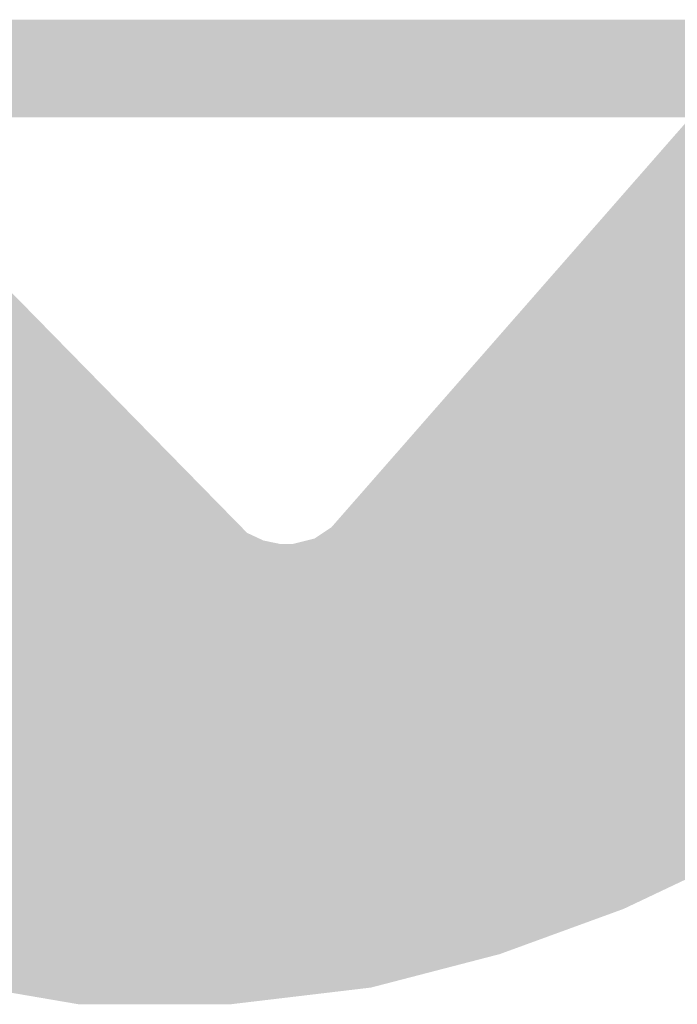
# Model space of a CAD drawing. Extents: x -2 to 113, y -136 to 16.
# Tile 319 of 541: x 11.63 to 12.73, y 11.86 to 13.51. Entities that reach past the tile are written whole.
import ezdxf

# ---------------------------------------------------------------- set-up
doc = ezdxf.new("R2010")
doc.units = 0
doc.header["$MEASUREMENT"] = 0
doc.linetypes.add('SOLID', pattern=[0])
doc.layers.get('0').update_dxf_attribs({"linetype": 'SOLID'})
for name, color, linetype in [('1', 7, 'SOLID'), ('10', 7, 'SOLID'), ('11', 7, 'SOLID'), ('12', 7, 'SOLID'), ('13', 7, 'SOLID'), ('14', 7, 'SOLID'), ('15', 7, 'SOLID'), ('16', 7, 'SOLID'), ('17', 7, 'SOLID'), ('18', 7, 'SOLID'), ('19', 7, 'SOLID'), ('2', 7, 'SOLID'), ('20', 7, 'SOLID'), ('21', 7, 'SOLID'), ('22', 7, 'SOLID'), ('23', 7, 'SOLID'), ('24', 7, 'SOLID'), ('25', 7, 'SOLID'), ('26', 7, 'SOLID'), ('27', 7, 'SOLID'), ('28', 7, 'SOLID'), ('29', 7, 'SOLID'), ('3', 7, 'SOLID'), ('30', 7, 'SOLID'), ('31', 7, 'SOLID'), ('32', 7, 'SOLID'), ('33', 7, 'SOLID'), ('34', 7, 'SOLID'), ('35', 7, 'SOLID'), ('36', 7, 'SOLID'), ('37', 7, 'SOLID'), ('38', 7, 'SOLID'), ('39', 7, 'SOLID'), ('4', 7, 'SOLID'), ('40', 7, 'SOLID'), ('41', 7, 'SOLID'), ('42', 7, 'SOLID'), ('43', 7, 'SOLID'), ('44', 7, 'SOLID'), ('45', 7, 'SOLID'), ('46', 7, 'SOLID'), ('47', 7, 'SOLID'), ('48', 7, 'SOLID'), ('49', 7, 'SOLID'), ('5', 7, 'SOLID'), ('50', 7, 'SOLID'), ('51', 7, 'SOLID'), ('52', 7, 'SOLID'), ('53', 7, 'SOLID'), ('54', 7, 'SOLID'), ('55', 7, 'SOLID'), ('56', 7, 'SOLID'), ('57', 7, 'SOLID'), ('58', 7, 'SOLID'), ('59', 7, 'SOLID'), ('6', 7, 'SOLID'), ('60', 7, 'SOLID'), ('61', 7, 'SOLID'), ('62', 7, 'SOLID'), ('63', 7, 'SOLID'), ('64', 7, 'SOLID'), ('65', 7, 'SOLID'), ('66', 7, 'SOLID'), ('67', 7, 'SOLID'), ('68', 7, 'SOLID'), ('7', 7, 'SOLID'), ('8', 7, 'SOLID'), ('9', 7, 'SOLID')]:
    doc.layers.add(name, color=color, linetype=linetype)

# ---------------------------------------------------------------- blocks, each defined once
blk = doc.blocks.new('DGRFC_SCDOT')
at = {"color": 7}
for points in [[(4327.413, 882.5), (4301.317, 795), (4327.413, 882.5), (6153.817, 795)], [(6231.317, 882.5), (4327.413, 882.5), (6231.317, 882.5), (6153.817, 795)], [(6153.817, 795), (5831.817, 427.5), (6153.817, 795), (6471.317, 357)], [(5756.317, 422.5), (5505.798, 678), (5756.317, 422.5), (5459.317, 25)], [(5831.817, 427.5), (5816.817, 417.5), (5831.817, 427.5), (5741.317, 0)], [(5831.817, 427.5), (5741.317, 0), (5831.817, 427.5), (6199.317, 135.5)], [(5831.817, 427.5), (6199.317, 135.5), (5831.817, 427.5), (6471.317, 357)], [(5756.317, 422.5), (5459.317, 25), (5756.317, 422.5), (5741.317, 0)], [(5771.008, 415.662), (5756.317, 422.5), (5771.008, 415.662), (5741.317, 0)], [(5816.817, 417.5), (5796.817, 412.5), (5816.817, 417.5), (5741.317, 0)], [(5786.317, 412.5), (5771.008, 415.662), (5786.317, 412.5), (5741.317, 0)], [(5796.817, 412.5), (5786.317, 412.5), (5796.817, 412.5), (5741.317, 0)], [(5741.317, 0), (5982.817, 45), (5741.317, 0), (6199.317, 135.5)], [(5982.817, 45), (6093.817, 85.5), (5982.817, 45), (6199.317, 135.5)], [(5741.317, 0), (5867.317, 15), (5741.317, 0), (5982.817, 45)], [(5459.317, 25), (5605.317, 0), (5459.317, 25), (5741.317, 0)]]:
    blk.add_solid(points, dxfattribs=at)

msp = doc.modelspace()

# ---------------------------------------------------------------- block references
at = {"xscale": 0.001868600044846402, "yscale": 0.001868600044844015, "zscale": 14.70588235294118}
msp.add_blockref('DGRFC_SCDOT', (1.2531, 11.8615), dxfattribs=at)
at = {"layer": '1', "xscale": 0.001868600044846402, "yscale": 0.001868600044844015, "zscale": 14.70588235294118}
msp.add_blockref('DGRFC_SCDOT', (1.2531, 11.8615), dxfattribs=at)
at = {"layer": '10', "xscale": 0.001868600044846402, "yscale": 0.001868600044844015, "zscale": 14.70588235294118}
msp.add_blockref('DGRFC_SCDOT', (1.2531, 11.8615), dxfattribs=at)
at = {"layer": '11', "xscale": 0.001868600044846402, "yscale": 0.001868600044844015, "zscale": 14.70588235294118}
msp.add_blockref('DGRFC_SCDOT', (1.2531, 11.8615), dxfattribs=at)
at = {"layer": '12', "xscale": 0.001868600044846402, "yscale": 0.001868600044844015, "zscale": 14.70588235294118}
msp.add_blockref('DGRFC_SCDOT', (1.2531, 11.8615), dxfattribs=at)
at = {"layer": '13', "xscale": 0.001868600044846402, "yscale": 0.001868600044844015, "zscale": 14.70588235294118}
msp.add_blockref('DGRFC_SCDOT', (1.2531, 11.8615), dxfattribs=at)
at = {"layer": '14', "xscale": 0.001868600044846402, "yscale": 0.001868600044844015, "zscale": 14.70588235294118}
msp.add_blockref('DGRFC_SCDOT', (1.2531, 11.8615), dxfattribs=at)
at = {"layer": '15', "xscale": 0.001868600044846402, "yscale": 0.001868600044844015, "zscale": 14.70588235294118}
msp.add_blockref('DGRFC_SCDOT', (1.2531, 11.8615), dxfattribs=at)
at = {"layer": '16', "xscale": 0.001868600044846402, "yscale": 0.001868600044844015, "zscale": 14.70588235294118}
msp.add_blockref('DGRFC_SCDOT', (1.2531, 11.8615), dxfattribs=at)
at = {"layer": '17', "xscale": 0.001868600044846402, "yscale": 0.001868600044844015, "zscale": 14.70588235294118}
msp.add_blockref('DGRFC_SCDOT', (1.2531, 11.8615), dxfattribs=at)
at = {"layer": '18', "xscale": 0.001868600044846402, "yscale": 0.001868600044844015, "zscale": 14.70588235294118}
msp.add_blockref('DGRFC_SCDOT', (1.2531, 11.8615), dxfattribs=at)
at = {"layer": '19', "xscale": 0.001868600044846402, "yscale": 0.001868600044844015, "zscale": 14.70588235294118}
msp.add_blockref('DGRFC_SCDOT', (1.2531, 11.8615), dxfattribs=at)
at = {"layer": '2', "xscale": 0.001868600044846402, "yscale": 0.001868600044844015, "zscale": 14.70588235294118}
msp.add_blockref('DGRFC_SCDOT', (1.2531, 11.8615), dxfattribs=at)
at = {"layer": '20', "xscale": 0.001868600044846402, "yscale": 0.001868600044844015, "zscale": 14.70588235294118}
msp.add_blockref('DGRFC_SCDOT', (1.2531, 11.8615), dxfattribs=at)
at = {"layer": '21', "xscale": 0.001868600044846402, "yscale": 0.001868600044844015, "zscale": 14.70588235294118}
msp.add_blockref('DGRFC_SCDOT', (1.2531, 11.8615), dxfattribs=at)
at = {"layer": '22', "xscale": 0.001868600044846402, "yscale": 0.001868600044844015, "zscale": 14.70588235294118}
msp.add_blockref('DGRFC_SCDOT', (1.2531, 11.8615), dxfattribs=at)
at = {"layer": '23', "xscale": 0.001868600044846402, "yscale": 0.001868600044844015, "zscale": 14.70588235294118}
msp.add_blockref('DGRFC_SCDOT', (1.2531, 11.8615), dxfattribs=at)
at = {"layer": '24', "xscale": 0.001868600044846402, "yscale": 0.001868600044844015, "zscale": 14.70588235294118}
msp.add_blockref('DGRFC_SCDOT', (1.2531, 11.8615), dxfattribs=at)
at = {"layer": '25', "xscale": 0.001868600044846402, "yscale": 0.001868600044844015, "zscale": 14.70588235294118}
msp.add_blockref('DGRFC_SCDOT', (1.2531, 11.8615), dxfattribs=at)
at = {"layer": '26', "xscale": 0.001868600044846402, "yscale": 0.001868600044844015, "zscale": 14.70588235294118}
msp.add_blockref('DGRFC_SCDOT', (1.2531, 11.8615), dxfattribs=at)
at = {"layer": '27', "xscale": 0.001868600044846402, "yscale": 0.001868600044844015, "zscale": 14.70588235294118}
msp.add_blockref('DGRFC_SCDOT', (1.2531, 11.8615), dxfattribs=at)
at = {"layer": '28', "xscale": 0.001868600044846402, "yscale": 0.001868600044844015, "zscale": 14.70588235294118}
msp.add_blockref('DGRFC_SCDOT', (1.2531, 11.8615), dxfattribs=at)
at = {"layer": '29', "xscale": 0.001868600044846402, "yscale": 0.001868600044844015, "zscale": 14.70588235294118}
msp.add_blockref('DGRFC_SCDOT', (1.2531, 11.8615), dxfattribs=at)
at = {"layer": '3', "xscale": 0.001868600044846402, "yscale": 0.001868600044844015, "zscale": 14.70588235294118}
msp.add_blockref('DGRFC_SCDOT', (1.2531, 11.8615), dxfattribs=at)
at = {"layer": '30', "xscale": 0.001868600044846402, "yscale": 0.001868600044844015, "zscale": 14.70588235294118}
msp.add_blockref('DGRFC_SCDOT', (1.2531, 11.8615), dxfattribs=at)
at = {"layer": '31', "xscale": 0.001868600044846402, "yscale": 0.001868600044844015, "zscale": 14.70588235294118}
msp.add_blockref('DGRFC_SCDOT', (1.2531, 11.8615), dxfattribs=at)
at = {"layer": '32', "xscale": 0.001868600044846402, "yscale": 0.001868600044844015, "zscale": 14.70588235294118}
msp.add_blockref('DGRFC_SCDOT', (1.2531, 11.8615), dxfattribs=at)
at = {"layer": '33', "xscale": 0.001868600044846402, "yscale": 0.001868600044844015, "zscale": 14.70588235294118}
msp.add_blockref('DGRFC_SCDOT', (1.2531, 11.8615), dxfattribs=at)
at = {"layer": '34', "xscale": 0.001868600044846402, "yscale": 0.001868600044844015, "zscale": 14.70588235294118}
msp.add_blockref('DGRFC_SCDOT', (1.2531, 11.8615), dxfattribs=at)
at = {"layer": '35', "xscale": 0.001868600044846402, "yscale": 0.001868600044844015, "zscale": 14.70588235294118}
msp.add_blockref('DGRFC_SCDOT', (1.2531, 11.8615), dxfattribs=at)
at = {"layer": '36', "xscale": 0.001868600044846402, "yscale": 0.001868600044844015, "zscale": 14.70588235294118}
msp.add_blockref('DGRFC_SCDOT', (1.2531, 11.8615), dxfattribs=at)
at = {"layer": '37', "xscale": 0.001868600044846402, "yscale": 0.001868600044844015, "zscale": 14.70588235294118}
msp.add_blockref('DGRFC_SCDOT', (1.2531, 11.8615), dxfattribs=at)
at = {"layer": '38', "xscale": 0.001868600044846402, "yscale": 0.001868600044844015, "zscale": 14.70588235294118}
msp.add_blockref('DGRFC_SCDOT', (1.2531, 11.8615), dxfattribs=at)
at = {"layer": '39', "xscale": 0.001868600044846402, "yscale": 0.001868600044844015, "zscale": 14.70588235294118}
msp.add_blockref('DGRFC_SCDOT', (1.2531, 11.8615), dxfattribs=at)
at = {"layer": '4', "xscale": 0.001868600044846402, "yscale": 0.001868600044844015, "zscale": 14.70588235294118}
msp.add_blockref('DGRFC_SCDOT', (1.2531, 11.8615), dxfattribs=at)
at = {"layer": '40', "xscale": 0.001868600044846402, "yscale": 0.001868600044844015, "zscale": 14.70588235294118}
msp.add_blockref('DGRFC_SCDOT', (1.2531, 11.8615), dxfattribs=at)
at = {"layer": '41', "xscale": 0.001868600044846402, "yscale": 0.001868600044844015, "zscale": 14.70588235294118}
msp.add_blockref('DGRFC_SCDOT', (1.2531, 11.8615), dxfattribs=at)
at = {"layer": '42', "xscale": 0.001868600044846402, "yscale": 0.001868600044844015, "zscale": 14.70588235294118}
msp.add_blockref('DGRFC_SCDOT', (1.2531, 11.8615), dxfattribs=at)
at = {"layer": '43', "xscale": 0.001868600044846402, "yscale": 0.001868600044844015, "zscale": 14.70588235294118}
msp.add_blockref('DGRFC_SCDOT', (1.2531, 11.8615), dxfattribs=at)
at = {"layer": '44', "xscale": 0.001868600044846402, "yscale": 0.001868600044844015, "zscale": 14.70588235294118}
msp.add_blockref('DGRFC_SCDOT', (1.2531, 11.8615), dxfattribs=at)
at = {"layer": '45', "xscale": 0.001868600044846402, "yscale": 0.001868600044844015, "zscale": 14.70588235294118}
msp.add_blockref('DGRFC_SCDOT', (1.2531, 11.8615), dxfattribs=at)
at = {"layer": '46', "xscale": 0.001868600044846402, "yscale": 0.001868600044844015, "zscale": 14.70588235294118}
msp.add_blockref('DGRFC_SCDOT', (1.2531, 11.8615), dxfattribs=at)
at = {"layer": '47', "xscale": 0.001868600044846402, "yscale": 0.001868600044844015, "zscale": 14.70588235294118}
msp.add_blockref('DGRFC_SCDOT', (1.2531, 11.8615), dxfattribs=at)
at = {"layer": '48', "xscale": 0.001868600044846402, "yscale": 0.001868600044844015, "zscale": 14.70588235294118}
msp.add_blockref('DGRFC_SCDOT', (1.2531, 11.8615), dxfattribs=at)
at = {"layer": '49', "xscale": 0.001868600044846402, "yscale": 0.001868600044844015, "zscale": 14.70588235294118}
msp.add_blockref('DGRFC_SCDOT', (1.2531, 11.8615), dxfattribs=at)
at = {"layer": '5', "xscale": 0.001868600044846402, "yscale": 0.001868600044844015, "zscale": 14.70588235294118}
msp.add_blockref('DGRFC_SCDOT', (1.2531, 11.8615), dxfattribs=at)
at = {"layer": '50', "xscale": 0.001868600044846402, "yscale": 0.001868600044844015, "zscale": 14.70588235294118}
msp.add_blockref('DGRFC_SCDOT', (1.2531, 11.8615), dxfattribs=at)
at = {"layer": '51', "xscale": 0.001868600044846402, "yscale": 0.001868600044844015, "zscale": 14.70588235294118}
msp.add_blockref('DGRFC_SCDOT', (1.2531, 11.8615), dxfattribs=at)
at = {"layer": '52', "xscale": 0.001868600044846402, "yscale": 0.001868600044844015, "zscale": 14.70588235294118}
msp.add_blockref('DGRFC_SCDOT', (1.2531, 11.8615), dxfattribs=at)
at = {"layer": '53', "xscale": 0.001868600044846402, "yscale": 0.001868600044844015, "zscale": 14.70588235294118}
msp.add_blockref('DGRFC_SCDOT', (1.2531, 11.8615), dxfattribs=at)
at = {"layer": '54', "xscale": 0.001868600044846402, "yscale": 0.001868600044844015, "zscale": 14.70588235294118}
msp.add_blockref('DGRFC_SCDOT', (1.2531, 11.8615), dxfattribs=at)
at = {"layer": '55', "xscale": 0.001868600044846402, "yscale": 0.001868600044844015, "zscale": 14.70588235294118}
msp.add_blockref('DGRFC_SCDOT', (1.2531, 11.8615), dxfattribs=at)
at = {"layer": '56', "xscale": 0.001868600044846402, "yscale": 0.001868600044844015, "zscale": 14.70588235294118}
msp.add_blockref('DGRFC_SCDOT', (1.2531, 11.8615), dxfattribs=at)
at = {"layer": '57', "xscale": 0.001868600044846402, "yscale": 0.001868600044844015, "zscale": 14.70588235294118}
msp.add_blockref('DGRFC_SCDOT', (1.2531, 11.8615), dxfattribs=at)
at = {"layer": '58', "xscale": 0.001868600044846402, "yscale": 0.001868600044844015, "zscale": 14.70588235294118}
msp.add_blockref('DGRFC_SCDOT', (1.2531, 11.8615), dxfattribs=at)
at = {"layer": '59', "xscale": 0.001868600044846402, "yscale": 0.001868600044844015, "zscale": 14.70588235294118}
msp.add_blockref('DGRFC_SCDOT', (1.2531, 11.8615), dxfattribs=at)
at = {"layer": '6', "xscale": 0.001868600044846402, "yscale": 0.001868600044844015, "zscale": 14.70588235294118}
msp.add_blockref('DGRFC_SCDOT', (1.2531, 11.8615), dxfattribs=at)
at = {"layer": '60', "xscale": 0.001868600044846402, "yscale": 0.001868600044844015, "zscale": 14.70588235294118}
msp.add_blockref('DGRFC_SCDOT', (1.2531, 11.8615), dxfattribs=at)
at = {"layer": '61', "xscale": 0.001868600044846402, "yscale": 0.001868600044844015, "zscale": 14.70588235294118}
msp.add_blockref('DGRFC_SCDOT', (1.2531, 11.8615), dxfattribs=at)
at = {"layer": '62', "xscale": 0.001868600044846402, "yscale": 0.001868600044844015, "zscale": 14.70588235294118}
msp.add_blockref('DGRFC_SCDOT', (1.2531, 11.8615), dxfattribs=at)
at = {"layer": '63', "xscale": 0.001868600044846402, "yscale": 0.001868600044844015, "zscale": 14.70588235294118}
msp.add_blockref('DGRFC_SCDOT', (1.2531, 11.8615), dxfattribs=at)
at = {"layer": '64', "xscale": 0.001868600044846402, "yscale": 0.001868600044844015, "zscale": 14.70588235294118}
msp.add_blockref('DGRFC_SCDOT', (1.2531, 11.8615), dxfattribs=at)
at = {"layer": '65', "xscale": 0.001868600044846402, "yscale": 0.001868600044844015, "zscale": 14.70588235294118}
msp.add_blockref('DGRFC_SCDOT', (1.2531, 11.8615), dxfattribs=at)
at = {"layer": '66', "xscale": 0.001868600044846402, "yscale": 0.001868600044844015, "zscale": 14.70588235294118}
msp.add_blockref('DGRFC_SCDOT', (1.2531, 11.8615), dxfattribs=at)
at = {"layer": '67', "xscale": 0.001868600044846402, "yscale": 0.001868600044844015, "zscale": 14.70588235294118}
msp.add_blockref('DGRFC_SCDOT', (1.2531, 11.8615), dxfattribs=at)
at = {"layer": '68', "xscale": 0.001868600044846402, "yscale": 0.001868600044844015, "zscale": 14.70588235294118}
msp.add_blockref('DGRFC_SCDOT', (1.2531, 11.8615), dxfattribs=at)
at = {"layer": '7', "xscale": 0.001868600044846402, "yscale": 0.001868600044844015, "zscale": 14.70588235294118}
msp.add_blockref('DGRFC_SCDOT', (1.2531, 11.8615), dxfattribs=at)
at = {"layer": '8', "xscale": 0.001868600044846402, "yscale": 0.001868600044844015, "zscale": 14.70588235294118}
msp.add_blockref('DGRFC_SCDOT', (1.2531, 11.8615), dxfattribs=at)
at = {"layer": '9', "xscale": 0.001868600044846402, "yscale": 0.001868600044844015, "zscale": 14.70588235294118}
msp.add_blockref('DGRFC_SCDOT', (1.2531, 11.8615), dxfattribs=at)

doc.saveas('drawing.dxf')
